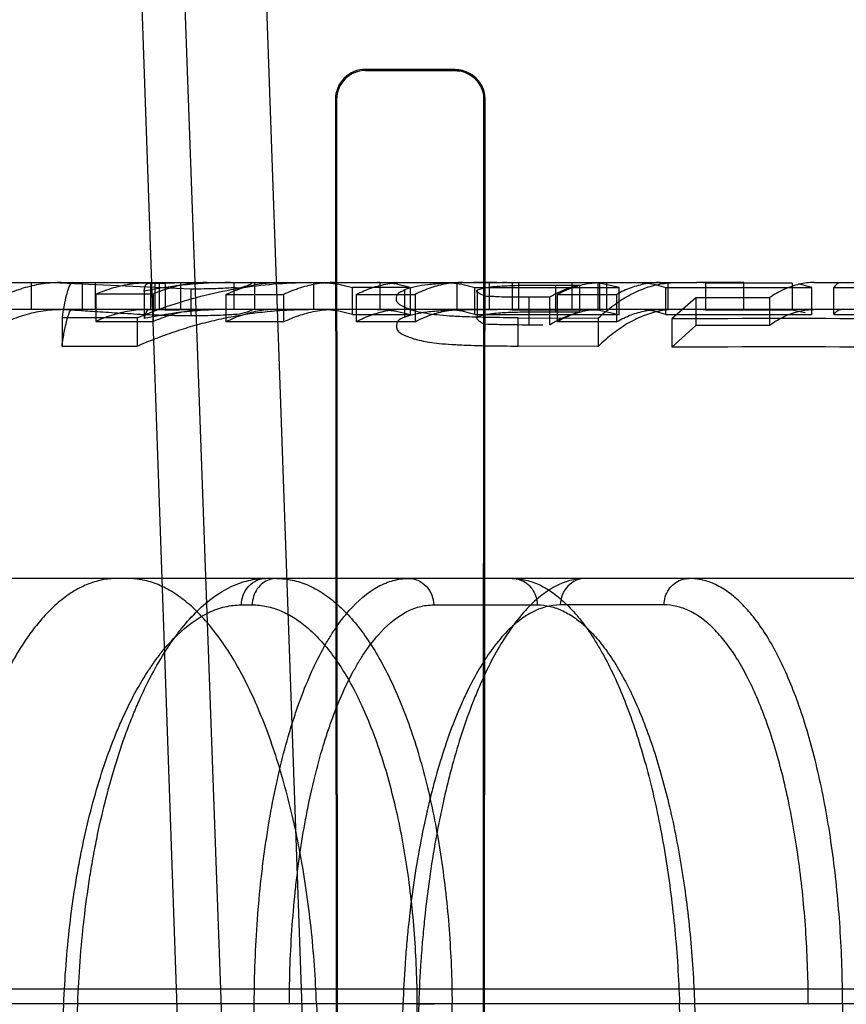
# Model space of a CAD drawing. Header units: millimetres. Extents: x 0 to 297, y 0 to 210.
# Tile 386 of 446: x 239.7646 to 239.8475, y 161.2978 to 161.3967. Entities that reach past the tile are written whole.
import ezdxf

# ---------------------------------------------------------------- set-up
doc = ezdxf.new("R2010")
doc.units = ezdxf.units.MM
doc.header["$LTSCALE"] = 16.335
doc.layers.get('0').update_dxf_attribs({"linetype": 'CONTINUOUS'})
for name, color, linetype in [('AXES_REF', 7, 'CONTINUOUS'), ('INTFCLR_1', 7, 'CONTINUOUS'), ('INTFCLR_144815', 7, 'CONTINUOUS'), ('INTFCLR_72935', 7, 'CONTINUOUS')]:
    doc.layers.add(name, color=color, linetype=linetype)

msp = doc.modelspace()

# ---------------------------------------------------------------- linework, layer by layer
at = {"color": 7, "linetype": 'Continuous'}
for radius in [8.7262453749, 8.7255, 8.6696226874]:
    msp.add_circle((241.415033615, 154.4105885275), radius, dxfattribs=at)
msp.add_arc((241.415033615, 154.4105885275), 8.64, 278.2771290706, 261.7228709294, dxfattribs=at)
at = {"layer": 'AXES_REF', "color": 9, "linetype": 'Continuous'}
msp.add_arc((241.415033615, 154.4105885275), 7.9600610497, 94.4118118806, 85.5881881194, dxfattribs=at)
at = {"layer": 'INTFCLR_1', "color": 9, "linetype": 'Continuous'}
for p, q in [((239.7992819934, 161.3915685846), (239.7992819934, 161.3916828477)), ((239.8082819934, 161.3916648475), (239.8082819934, 161.3915518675)), ((239.7962534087, 161.3886563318), (239.7963678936, 161.3886563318)), ((239.811168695, 161.3886563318), (239.8112806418, 161.3886563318))]:
    msp.add_line(p, q, dxfattribs=at)
at = {"layer": 'INTFCLR_1', "color": 6, "linetype": 'Continuous'}
for p, q in [((239.8082819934, 161.3916648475), (239.7992819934, 161.3916828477)), ((239.8082819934, 161.3915518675), (239.7992819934, 161.3915685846)), ((239.7962534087, 161.3886563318), (239.796362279, 161.2176563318)), ((239.7963678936, 161.3886563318), (239.79646938, 161.2176563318)), ((239.8110691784, 161.2176563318), (239.811168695, 161.3886563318)), ((239.8111741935, 161.2176563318), (239.8112806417, 161.3886563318))]:
    msp.add_line(p, q, dxfattribs=at)
for centre, radius, start, end in [((239.7992757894, 161.3886604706), 0.0030223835, 89.8823887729, 180.078459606), ((239.7992764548, 161.3886600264), 0.0029085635, 89.89089428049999, 180.0727806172)]:
    msp.add_arc(centre, radius, start, end, dxfattribs=at)
for points, knots in [([(239.8112806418, 161.3886563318), (239.8112813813, 161.3892094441), (239.8108727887, 161.3907628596), (239.809251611, 161.3916629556), (239.8082819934, 161.3916648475)], [0, 0, 0, 0, 0.3632370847, 1, 1, 1, 1]), ([(239.811168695, 161.3886563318), (239.8111693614, 161.3891918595), (239.8107728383, 161.3906878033), (239.809212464, 161.39155018), (239.8082819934, 161.3915518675)], [0, 0, 0, 0, 0.3652988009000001, 1, 1, 1, 1])]:
    msp.add_open_spline(points, degree=3, knots=knots, dxfattribs=at)
at = {"layer": 'INTFCLR_144815', "color": 9, "linetype": 'Continuous'}
for p, q in [((239.7814553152, 161.265956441), (239.7587819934, 161.9152143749)), ((239.7623945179, 161.915214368), (239.7878281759, 161.2130558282)), ((239.7958720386, 161.2142053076), (239.7710273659, 161.915214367)), ((239.7630147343, 161.3702885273), (239.8004447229, 161.3702885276)), ((239.7657167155, 161.3702885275), (239.7657167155, 161.3675885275)), ((239.772154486, 161.3675885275), (239.772154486, 161.3702885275)), ((239.7807092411, 161.3702885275), (239.7807092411, 161.3675885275)), ((239.7860851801, 161.3675885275), (239.7860851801, 161.3702885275)), ((239.8031243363, 161.3702885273), (239.8325218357, 161.3702885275)), ((239.8183742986, 161.3673297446), (239.8183742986, 161.3700391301)), ((239.8443204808, 161.3702885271), (239.8710034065, 161.3702885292)), ((239.8156868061, 161.3688117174), (239.8156868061, 161.3660551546)), ((240.3589822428, 161.3675885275), (239.5100728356, 161.3675885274)), ((239.8145877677, 161.3639152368), (239.8145877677, 161.3667547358)), ((240.6259355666, 161.3405885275), (239.5632996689, 161.3405885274)), ((239.7868132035, 161.337935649), (239.7878994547, 161.337935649)), ((239.8061200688, 161.337935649), (239.8165231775, 161.337935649)), ((239.8292387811, 161.337935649), (239.8188290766, 161.337935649)), ((240.7253734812, 161.2993567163), (239.4518323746, 161.2993567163)), ((239.5301046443, 161.2979436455), (240.6656396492, 161.2979436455)), ((239.7655416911, 161.2055885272), (239.7689871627, 161.2978494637)), ((239.7669330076, 161.2055885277), (239.770387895, 161.2979436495)), ((239.7687559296, 161.2978998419), (239.7703878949, 161.2979436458)), ((239.7878784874, 161.2055885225), (239.7881093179, 161.2979436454)), ((239.7916298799, 161.2978494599), (239.7881093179, 161.2979436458)), ((239.8030332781, 161.2978494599), (239.7997908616, 161.2055885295)), ((239.8046168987, 161.2979436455), (239.8013651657, 161.2055885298)), ((239.8028697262, 161.2979143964), (239.8046168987, 161.2979436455)), ((239.8044393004, 161.2978494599), (239.8049262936, 161.2055885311)), ((239.8084602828, 161.2055885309), (239.807966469, 161.2979436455)), ((239.8339529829, 161.2075519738), (239.8307964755, 161.2979436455)), ((239.8323125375, 161.2978494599), (239.8355409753, 161.205588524)), ((239.8471700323, 161.2979436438), (239.8473936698, 161.2075519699))]:
    msp.add_line(p, q, dxfattribs=at)
at = {"layer": 'INTFCLR_144815', "color": 6, "linetype": 'Continuous'}
for p, q in [((239.7678434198, 161.3702885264), (239.7817710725, 161.3696665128)), ((239.7708417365, 161.3702885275), (239.7708417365, 161.3675885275)), ((239.7735267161, 161.3702885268), (239.7791465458, 161.3702036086)), ((239.7777278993, 161.3675885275), (239.7777278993, 161.3702885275)), ((239.77811428, 161.3702885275), (239.77811428, 161.3675885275)), ((239.7785693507, 161.3702885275), (239.7785693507, 161.3675885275)), ((239.7820111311, 161.3702885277), (239.7791465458, 161.3702036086)), ((239.7791465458, 161.3702036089), (239.7791465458, 161.3675004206)), ((239.7881172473, 161.3702885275), (239.7881172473, 161.3675885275)), ((239.7940503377, 161.3702885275), (239.7940503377, 161.3675885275)), ((239.8004447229, 161.3702885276), (239.8031243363, 161.3702885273)), ((239.8007476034, 161.3675885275), (239.8007476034, 161.3702885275)), ((239.8084752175, 161.3675885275), (239.8084752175, 161.3702885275)), ((239.811677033, 161.3702885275), (239.811677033, 161.3675885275)), ((239.8225833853, 161.3702414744), (239.8139818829, 161.3702414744)), ((239.8139818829, 161.370240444), (239.8139818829, 161.3675386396)), ((239.8146221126, 161.3702885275), (239.8146221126, 161.3675885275)), ((239.8183742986, 161.3700391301), (239.8207612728, 161.3700387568)), ((239.8199713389, 161.3702885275), (239.8199713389, 161.3675885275)), ((239.8207612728, 161.3700387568), (239.8207612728, 161.3673293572)), ((239.8247471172, 161.369785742), (239.8225833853, 161.3702425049)), ((239.8225833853, 161.3702414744), (239.8225833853, 161.3675397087)), ((239.8227618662, 161.3702885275), (239.8227618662, 161.3675885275)), ((239.8234659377, 161.3702885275), (239.8234659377, 161.3675885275)), ((239.8296480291, 161.3675885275), (239.8296480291, 161.3702885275)), ((239.8372382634, 161.3702885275), (239.8325218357, 161.3702885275)), ((239.8420951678, 161.3702411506), (239.833406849, 161.3702411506)), ((239.833406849, 161.3702400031), (239.833406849, 161.3675381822)), ((239.8372382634, 161.3675885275), (239.8372382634, 161.3702885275)), ((239.8420951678, 161.3702411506), (239.8420951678, 161.3675393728)), ((239.8440719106, 161.3697866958), (239.8427554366, 161.3701444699)), ((239.7722079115, 161.36913509), (239.7722079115, 161.3663911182)), ((239.7779511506, 161.3691283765), (239.7722079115, 161.3691283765)), ((239.7770495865, 161.3694088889), (239.7770495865, 161.3666754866)), ((239.7779511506, 161.3691283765), (239.7779511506, 161.3663841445)), ((239.7817710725, 161.3669429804), (239.7817710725, 161.3696665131)), ((239.7852367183, 161.3690773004), (239.7852367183, 161.3663310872)), ((239.7852367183, 161.3690770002), (239.791033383, 161.3690770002)), ((239.791033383, 161.3690770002), (239.791033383, 161.3663307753)), ((239.8037553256, 161.3697861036), (239.7979586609, 161.3697861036)), ((239.7979586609, 161.3670669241), (239.7979586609, 161.3697859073)), ((239.7983415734, 161.3690890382), (239.804245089, 161.3690890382)), ((239.7983415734, 161.3690864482), (239.7983415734, 161.36634059)), ((239.8031938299, 161.369548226), (239.8031938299, 161.3668201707)), ((239.8037553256, 161.3697862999), (239.8037553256, 161.3670673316)), ((239.804245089, 161.3690890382), (239.804245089, 161.3663432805)), ((239.8102420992, 161.367063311), (239.8102420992, 161.3697824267)), ((239.8102420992, 161.3697792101), (239.8247471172, 161.3697792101)), ((239.8105093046, 161.3668226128), (239.8105093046, 161.369550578)), ((239.8185278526, 161.3690983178), (239.8244847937, 161.3690983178)), ((239.8185278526, 161.3690952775), (239.8185278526, 161.3663497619)), ((239.8244847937, 161.3690983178), (239.8244847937, 161.3663529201)), ((239.8247471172, 161.3670599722), (239.8247471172, 161.3697792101)), ((239.8294266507, 161.3670641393), (239.8294266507, 161.3697832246)), ((239.8294266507, 161.3697801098), (239.8440719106, 161.3697801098)), ((239.8440719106, 161.3670609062), (239.8440719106, 161.3697801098)), ((239.8462911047, 161.367065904), (239.8462911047, 161.3697849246)), ((239.8462911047, 161.3697770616), (239.852541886, 161.3697770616)), ((239.8177732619, 161.3688096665), (239.8156868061, 161.3688117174)), ((239.8177732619, 161.3660530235), (239.8177732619, 161.3688096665)), ((239.8324297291, 161.3687491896), (239.8300341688, 161.3666317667)), ((239.8398396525, 161.3687615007), (239.8324297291, 161.3687615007)), ((239.8324297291, 161.3687491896), (239.8324297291, 161.3659901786)), ((239.8398396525, 161.3687615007), (239.8398396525, 161.3660029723)), ((239.7791465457, 161.3675004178), (239.7735267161, 161.3675885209)), ((239.7791465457, 161.3675004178), (239.7820111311, 161.3675885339)), ((239.7979586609, 161.3670671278), (239.8037553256, 161.3670671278)), ((239.8247471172, 161.3670599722), (239.8102420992, 161.3670599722)), ((239.8139818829, 161.3675397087), (239.8225833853, 161.3675397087)), ((239.8207612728, 161.3673293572), (239.8183742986, 161.3673297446)), ((239.8225833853, 161.3675407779), (239.8247471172, 161.3670667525)), ((239.8440719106, 161.3670609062), (239.8294266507, 161.3670609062)), ((239.833406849, 161.3675393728), (239.8420951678, 161.3675393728)), ((239.8420951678, 161.3675405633), (239.8434144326, 161.3672814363)), ((239.852541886, 161.3670577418), (239.8462911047, 161.3670577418)), ((239.7688067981, 161.3667435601), (239.7688067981, 161.3639035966)), ((239.776345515, 161.3667435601), (239.7688067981, 161.3667435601)), ((239.7722079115, 161.3663841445), (239.7779511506, 161.3663841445)), ((239.776345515, 161.3667404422), (239.776345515, 161.363900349)), ((239.791033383, 161.3663307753), (239.7852367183, 161.3663307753)), ((239.804245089, 161.3663432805), (239.7983415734, 161.3663432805)), ((239.8145877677, 161.3667547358), (239.8226416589, 161.3667241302)), ((239.8156868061, 161.3660551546), (239.8170777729, 161.3660540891)), ((239.8244847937, 161.3663529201), (239.8185278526, 161.3663529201)), ((239.8226416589, 161.3667241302), (239.8226416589, 161.3638833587)), ((239.8300341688, 161.3666317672), (239.8300341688, 161.363787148)), ((239.8300341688, 161.363787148), (239.8324297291, 161.3659901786)), ((239.8324297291, 161.3660029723), (239.8398396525, 161.3660029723)), ((239.7688067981, 161.3639035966), (239.776345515, 161.3639035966)), ((239.8226416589, 161.3638833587), (239.8145877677, 161.3639152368)), ((239.7943568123, 161.2979436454), (239.7977924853, 161.2055885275)), ((239.8044393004, 161.2978494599), (239.807966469, 161.2979436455)), ((239.8324794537, 161.2979112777), (239.8307964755, 161.2979436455)), ((239.8471700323, 161.2979436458), (239.8437216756, 161.2978494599))]:
    msp.add_line(p, q, dxfattribs=at)
for centre, radius, start, end in [((239.7857197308, 161.3271264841), 0.0431622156, 90.01974746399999, 101.5880537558), ((239.8130205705, 161.3606549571), 0.0096335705, 84.2730515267, 89.99198590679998), ((239.832520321, 161.3621659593), 0.008122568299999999, 83.734038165, 89.98931582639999), ((239.7857110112, 161.326055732), 0.0415327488, 90.00849316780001, 102.0370124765), ((239.8130204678, 161.3582996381), 0.0092888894, 84.0591548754, 89.9910549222), ((239.8325202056, 161.3597559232), 0.0078326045, 83.5002398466, 89.9880758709), ((239.8417950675, 159.4400489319), 1.9266187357, 89.68151454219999, 90.3497599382), ((239.8417948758, 159.5151493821), 1.8486751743, 89.668080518, 90.36450071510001)]:
    msp.add_arc(centre, radius, start, end, dxfattribs=at)
for points, knots in [([(239.768725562, 161.3702885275), (239.7681214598, 161.3702885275), (239.7669014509, 161.3702011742), (239.7650857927, 161.3698101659), (239.7639079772, 161.3693856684), (239.7633259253, 161.3691350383)], [0, 0, 0, 0, 0.3261958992, 0.6578118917, 1, 1, 1, 1]), ([(239.7698978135, 161.3702885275), (239.7696552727, 161.3702885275), (239.7694263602, 161.3696521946), (239.7692035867, 161.3689361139), (239.7689926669, 161.3679092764), (239.7688700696, 161.3671624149), (239.7688067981, 161.366739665)], [0, 0, 0, 0, 0.1927930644, 0.3910071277, 0.6602178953, 1, 1, 1, 1]), ([(239.7722079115, 161.36913509), (239.7727896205, 161.369385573), (239.7739670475, 161.369809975), (239.7757825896, 161.3702011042), (239.7770028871, 161.3702885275), (239.7776072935, 161.3702885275)], [0, 0, 0, 0, 0.3420027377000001, 0.6736244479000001, 1, 1, 1, 1]), ([(239.776345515, 161.3667404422), (239.7774578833, 161.3672110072), (239.7797104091, 161.3680636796), (239.783153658, 161.369062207), (239.7866051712, 161.3697683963), (239.7900791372, 161.3701934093), (239.7924008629, 161.3702885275), (239.7935759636, 161.3702885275)], [0, 0, 0, 0, 0.2046429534, 0.4075900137, 0.6068156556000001, 0.8008983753, 1, 1, 1, 1]), ([(239.7833833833, 161.3702885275), (239.7827811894, 161.3702885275), (239.7815569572, 161.3702012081), (239.7797297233, 161.369807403), (239.7785395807, 161.3693764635), (239.7779511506, 161.369121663)], [0, 0, 0, 0, 0.3231157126, 0.6559400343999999, 1, 1, 1, 1]), ([(239.7817710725, 161.3696665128), (239.7822122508, 161.369667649), (239.7830384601, 161.3696683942), (239.7841901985, 161.3697012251), (239.7851255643, 161.3697217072), (239.7861862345, 161.3698421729), (239.7867207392, 161.3696295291), (239.788083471, 161.3702885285), (239.7878383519, 161.3702885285)], [0, 0, 0, 0, 0.2141636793, 0.4020684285, 0.5553546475, 0.6791784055, 0.8810108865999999, 1, 1, 1, 1]), ([(239.7852367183, 161.3690773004), (239.7857865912, 161.3693390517), (239.7869008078, 161.369784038), (239.7886282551, 161.3701962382), (239.7897911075, 161.3702885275), (239.790365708, 161.3702885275)], [0, 0, 0, 0, 0.3441007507, 0.6753328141, 1, 1, 1, 1]), ([(239.7961636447, 161.3702885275), (239.795589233, 161.3702885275), (239.7944264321, 161.3701962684), (239.7926984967, 161.3697840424), (239.7915837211, 161.3693386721), (239.791033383, 161.3690766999)], [0, 0, 0, 0, 0.3244747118, 0.6556993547, 1, 1, 1, 1]), ([(239.7946467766, 161.3702885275), (239.795015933, 161.3702885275), (239.7957580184, 161.370250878), (239.796867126, 161.3700818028), (239.7975963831, 161.3698963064), (239.7979586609, 161.3697859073)], [0, 0, 0, 0, 0.329529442, 0.6619284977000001, 1, 1, 1, 1]), ([(239.7983415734, 161.3690864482), (239.7988528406, 161.3693451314), (239.7998889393, 161.3697865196), (239.8015016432, 161.3701965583), (239.8025883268, 161.3702885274), (239.8031243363, 161.3702885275)], [0, 0, 0, 0, 0.3456816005, 0.6766253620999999, 1, 1, 1, 1]), ([(239.8037553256, 161.3697862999), (239.8033932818, 161.3698966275), (239.8026643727, 161.3700819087), (239.8015557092, 161.3702509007), (239.8008138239, 161.3702885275), (239.8004447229, 161.3702885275)], [0, 0, 0, 0, 0.3379876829, 0.6703887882, 1, 1, 1, 1]), ([(239.8124677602, 161.3702885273), (239.8120642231, 161.3702885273), (239.8112900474, 161.3702871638), (239.8101674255, 161.37027887), (239.809093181, 161.3702626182), (239.8080801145, 161.37023494), (239.8071398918, 161.3701945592), (239.8063047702, 161.3701403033), (239.8053579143, 161.3700506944), (239.8043170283, 161.36990322), (239.8035423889, 161.3696876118), (239.8031938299, 161.3695482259)], [0, 0, 0, 0, 0.1295888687, 0.2486122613, 0.3605177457, 0.4745980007, 0.5740506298, 0.6627179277, 0.7433120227, 0.8794483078, 1, 1, 1, 1]), ([(239.809016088, 161.3702885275), (239.8084817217, 161.3702885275), (239.8073980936, 161.3701970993), (239.8057895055, 161.3697887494), (239.8047552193, 161.3693498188), (239.804245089, 161.3690916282)], [0, 0, 0, 0, 0.3232225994, 0.6541665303, 1, 1, 1, 1]), ([(239.8071314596, 161.3702885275), (239.807478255, 161.3702885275), (239.808175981, 161.3702505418), (239.8092183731, 161.3700800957), (239.8099024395, 161.3698933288), (239.8102420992, 161.3697824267)], [0, 0, 0, 0, 0.3288923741, 0.6611391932, 1, 1, 1, 1]), ([(239.8105093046, 161.3695505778), (239.8108193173, 161.3696631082), (239.8114069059, 161.3698061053), (239.8123157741, 161.3699028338), (239.8132726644, 161.3699679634), (239.8144156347, 161.3700048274), (239.815512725, 161.3700235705), (239.8165341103, 161.3700338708), (239.8174252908, 161.3700390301), (239.8180493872, 161.3700391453), (239.8183742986, 161.3700391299)], [0, 0, 0, 0, 0.1251609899, 0.2278631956, 0.3467493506, 0.4890616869, 0.6617920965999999, 0.7631557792, 0.8766958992, 1, 1, 1, 1]), ([(239.8207612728, 161.3700387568), (239.820422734, 161.3699580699), (239.8197433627, 161.3697560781), (239.818743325, 161.3693426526), (239.8180951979, 161.3689987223), (239.8177732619, 161.3688096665)], [0, 0, 0, 0, 0.3220879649, 0.6544774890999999, 1, 1, 1, 1]), ([(239.8185278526, 161.3690952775), (239.8189928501, 161.3693511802), (239.8199363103, 161.3697879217), (239.8214126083, 161.3701967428), (239.8224091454, 161.3702885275), (239.8228993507, 161.3702885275)], [0, 0, 0, 0, 0.348037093, 0.6785574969, 1, 1, 1, 1]), ([(239.8226416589, 161.3667241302), (239.8231366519, 161.3671854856), (239.8241221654, 161.3680130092), (239.8256858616, 161.3690231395), (239.8272607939, 161.3697474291), (239.828863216, 161.3701890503), (239.829947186, 161.3702885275), (239.8304818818, 161.3702885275)], [0, 0, 0, 0, 0.2303132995, 0.4368336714, 0.6318746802, 0.8180063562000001, 1, 1, 1, 1]), ([(239.8288455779, 161.3702885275), (239.8283558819, 161.3702885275), (239.8273623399, 161.370197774), (239.8258896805, 161.3697909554), (239.8249491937, 161.3693562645), (239.8244847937, 161.369101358)], [0, 0, 0, 0, 0.3219598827, 0.6516998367, 1, 1, 1, 1]), ([(239.8265753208, 161.3702885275), (239.8268932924, 161.3702885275), (239.8275338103, 161.3702505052), (239.8284901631, 161.3700799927), (239.829116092, 161.3698936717), (239.8294266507, 161.3697832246)], [0, 0, 0, 0, 0.3279802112, 0.6600110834, 1, 1, 1, 1]), ([(239.8443204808, 161.3702885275), (239.8438164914, 161.3702885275), (239.8427826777, 161.3701694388), (239.841262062, 161.3696427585), (239.8403087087, 161.3690910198), (239.8398396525, 161.3687697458)], [0, 0, 0, 0, 0.3152153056, 0.6444160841, 1, 1, 1, 1]), ([(239.8145877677, 161.3667547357), (239.8140853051, 161.3667566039), (239.8131302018, 161.3667597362), (239.8117722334, 161.3667756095), (239.8105619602, 161.3668026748), (239.8094949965, 161.3668362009), (239.8085630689, 161.3668756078), (239.8075546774, 161.3669339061), (239.8065263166, 161.3670130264), (239.8054866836, 161.3671458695), (239.8046407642, 161.3673137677), (239.803846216, 161.3675200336), (239.8031325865, 161.3678324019), (239.8022996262, 161.3682172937), (239.8023770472, 161.3692740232), (239.8029537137, 161.3694442), (239.8031938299, 161.3695482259)], [0, 0, 0, 0, 0.1074694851, 0.2042817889, 0.2904624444, 0.3663881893, 0.432597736, 0.4899597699, 0.5824149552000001, 0.6532033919, 0.7138151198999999, 0.7672316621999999, 0.8270613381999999, 0.8852375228, 0.944030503, 1, 1, 1, 1]), ([(239.8156868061, 161.3688117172), (239.8154445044, 161.3688124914), (239.8147821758, 161.3688136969), (239.8137824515, 161.3688257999), (239.8128020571, 161.3688279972), (239.8119304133, 161.3689063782), (239.8112998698, 161.36880327), (239.8102262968, 161.3694221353), (239.8105093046, 161.3695505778)], [0, 0, 0, 0, 0.1345538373, 0.3682765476, 0.5519803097, 0.6885518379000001, 0.8274139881, 1, 1, 1, 1]), ([(239.7633259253, 161.3663910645), (239.7639076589, 161.3666512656), (239.7650831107, 161.3670919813), (239.7668999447, 161.3674983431), (239.7681205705, 161.3675885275), (239.768725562, 161.3675885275)], [0, 0, 0, 0, 0.3433660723, 0.6740281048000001, 1, 1, 1, 1]), ([(239.781771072, 161.3669429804), (239.781326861, 161.3669442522), (239.780412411, 161.3669478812), (239.7792592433, 161.3669749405), (239.7781188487, 161.3670113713), (239.7770112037, 161.367058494), (239.7756999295, 161.367129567), (239.7744314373, 161.3672075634), (239.7732353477, 161.3672858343), (239.7721568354, 161.3673598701), (239.7711867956, 161.3674267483), (239.7703225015, 161.3674843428), (239.7695206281, 161.3675344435), (239.7687015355, 161.3675760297), (239.7681408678, 161.3675885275), (239.76784342, 161.3675885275)], [0, 0, 0, 0, 0.095559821, 0.1967124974, 0.2481262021, 0.3410084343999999, 0.435198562, 0.5306199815, 0.6144027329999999, 0.6930532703, 0.7631772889, 0.8235746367, 0.8793940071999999, 0.9360125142, 1, 1, 1, 1]), ([(239.7688067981, 161.3638995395), (239.7688434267, 161.3641544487), (239.7689469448, 161.3648281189), (239.7691234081, 161.365858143), (239.7693798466, 161.3667476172), (239.7696012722, 161.3675885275), (239.7698978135, 161.3675885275)], [0, 0, 0, 0, 0.1980255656, 0.5290512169, 0.7719747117, 1, 1, 1, 1]), ([(239.7776072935, 161.3675885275), (239.7770016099, 161.3675885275), (239.7757802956, 161.3674981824), (239.7739636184, 161.3670915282), (239.7727889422, 161.3666510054), (239.7722079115, 161.3663911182)], [0, 0, 0, 0, 0.3263602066, 0.6570324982, 1, 1, 1, 1]), ([(239.776345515, 161.363900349), (239.7769534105, 161.3641681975), (239.7781783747, 161.3646767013), (239.7800444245, 161.3653552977), (239.7819324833, 161.365946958), (239.7838400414, 161.3664502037), (239.785764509, 161.3668638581), (239.7877032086, 161.3671868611), (239.7896534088, 161.3674183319), (239.7916122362, 161.3675575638), (239.7929213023, 161.3675885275), (239.7935759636, 161.3675885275)], [0, 0, 0, 0, 0.1122914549, 0.2241151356, 0.335539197, 0.4466367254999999, 0.5574842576, 0.6681617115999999, 0.7787511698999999, 0.8893359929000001, 1, 1, 1, 1]), ([(239.7779511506, 161.3663771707), (239.778536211, 161.3666403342), (239.7797184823, 161.367086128), (239.7815464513, 161.3674972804), (239.7827746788, 161.3675885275), (239.7833833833, 161.3675885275)], [0, 0, 0, 0, 0.3434680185, 0.674102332, 1, 1, 1, 1]), ([(239.7878383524, 161.3675885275), (239.7882693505, 161.3675885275), (239.7865986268, 161.3670448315), (239.7858827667, 161.3670785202), (239.7849250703, 161.3669954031), (239.783958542, 161.3669697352), (239.7828773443, 161.3669450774), (239.7821491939, 161.3669439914), (239.781771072, 161.3669429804)], [0, 0, 0, 0, 0.2099971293, 0.3337627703, 0.4763285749, 0.6444677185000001, 0.8157653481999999, 1, 1, 1, 1]), ([(239.790365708, 161.3675885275), (239.7897898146, 161.3675885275), (239.7886257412, 161.3674931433), (239.7868970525, 161.3670644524), (239.785785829, 161.3666026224), (239.7852367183, 161.3663310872)], [0, 0, 0, 0, 0.3245536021, 0.6547712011, 1, 1, 1, 1]), ([(239.791033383, 161.3663304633), (239.7915833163, 161.3666024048), (239.7926954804, 161.3670647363), (239.7944247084, 161.3674932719), (239.7955883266, 161.3675885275), (239.7961636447, 161.3675885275)], [0, 0, 0, 0, 0.345653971, 0.6758567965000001, 1, 1, 1, 1]), ([(239.7979586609, 161.3670669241), (239.7975973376, 161.3671812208), (239.7968688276, 161.3673736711), (239.7957593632, 161.3675493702), (239.7950162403, 161.3675885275), (239.7946467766, 161.3675885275)], [0, 0, 0, 0, 0.3379158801, 0.6705605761, 1, 1, 1, 1]), ([(239.8031243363, 161.3675885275), (239.8025871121, 161.3675885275), (239.8014991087, 161.3674934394), (239.799885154, 161.3670669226), (239.7988520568, 161.3666088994), (239.7983415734, 161.36634059)], [0, 0, 0, 0, 0.3231668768, 0.6530862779, 1, 1, 1, 1]), ([(239.8004447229, 161.3675885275), (239.8008142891, 161.3675885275), (239.801556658, 161.3675494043), (239.8026656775, 161.3673738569), (239.8033937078, 161.3671817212), (239.8037553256, 161.3670673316)], [0, 0, 0, 0, 0.3296623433, 0.6616737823, 1, 1, 1, 1]), ([(239.80319383, 161.3668201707), (239.803556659, 161.3669708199), (239.8043678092, 161.3672009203), (239.8054538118, 161.3673536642), (239.8064308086, 161.3674448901), (239.8072879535, 161.3674988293), (239.8082339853, 161.3675382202), (239.8092382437, 161.3675644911), (239.8102752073, 161.3675795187), (239.8113483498, 161.3675872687), (239.8120854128, 161.3675885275), (239.8124677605, 161.3675885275)], [0, 0, 0, 0, 0.1260932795, 0.2688069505, 0.3516670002, 0.4410043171, 0.5444253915, 0.6555559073, 0.7634319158, 0.8772811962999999, 1, 1, 1, 1]), ([(239.804245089, 161.366345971), (239.8047547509, 161.3666139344), (239.8057864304, 161.3670695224), (239.8073963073, 161.3674940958), (239.8084808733, 161.3675885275), (239.809016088, 161.3675885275)], [0, 0, 0, 0, 0.3472846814, 0.6772005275, 1, 1, 1, 1]), ([(239.8102420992, 161.367063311), (239.8099033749, 161.3671781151), (239.8092200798, 161.3673718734), (239.8081773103, 161.3675490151), (239.8074785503, 161.3675885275), (239.8071314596, 161.3675885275)], [0, 0, 0, 0, 0.3387592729, 0.6712430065, 1, 1, 1, 1]), ([(239.8183742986, 161.367329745), (239.8181175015, 161.3673297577), (239.817413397, 161.3673297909), (239.8163506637, 161.3673233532), (239.8152577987, 161.3673097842), (239.8142925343, 161.3672894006), (239.8134382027, 161.3672614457), (239.8125776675, 161.3672091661), (239.8116163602, 161.3671215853), (239.8109061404, 161.3669721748), (239.8105093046, 161.3668226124)], [0, 0, 0, 0, 0.0974325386, 0.2671470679, 0.4032198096, 0.5121101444, 0.6334575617, 0.7275335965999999, 0.8390962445, 1, 1, 1, 1]), ([(239.8177732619, 161.3660530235), (239.818094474, 161.3662490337), (239.8187414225, 161.3666057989), (239.8197416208, 161.3670353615), (239.8204221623, 161.3672454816), (239.8207612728, 161.3673293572)], [0, 0, 0, 0, 0.3462308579, 0.6785794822, 1, 1, 1, 1]), ([(239.8228993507, 161.3675885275), (239.8224080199, 161.3675885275), (239.8214100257, 161.367493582), (239.8199324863, 161.3670682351), (239.8189920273, 161.3666151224), (239.8185278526, 161.3663497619)], [0, 0, 0, 0, 0.3210980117, 0.6505772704, 1, 1, 1, 1]), ([(239.8304818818, 161.3675885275), (239.8299442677, 161.3675885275), (239.8288559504, 161.3674842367), (239.8272478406, 161.3670223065), (239.8256633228, 161.3662628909), (239.8241036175, 161.3652100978), (239.8231256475, 161.3643532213), (239.8226416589, 161.3638833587)], [0, 0, 0, 0, 0.1815097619, 0.3665498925, 0.5621461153, 0.7722582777, 1, 1, 1, 1]), ([(239.8244847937, 161.3663560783), (239.8249484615, 161.3666204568), (239.8258873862, 161.3670714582), (239.8273613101, 161.3674942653), (239.8283560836, 161.3675885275), (239.8288455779, 161.3675885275)], [0, 0, 0, 0, 0.3497590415, 0.6792381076, 1, 1, 1, 1]), ([(239.8294266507, 161.3670641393), (239.8291169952, 161.3671784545), (239.8284918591, 161.3673717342), (239.8275351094, 161.3675489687), (239.8268935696, 161.3675885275), (239.8265753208, 161.3675885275)], [0, 0, 0, 0, 0.339967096, 0.6722211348, 1, 1, 1, 1]), ([(239.8398396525, 161.3660115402), (239.8403057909, 161.3663433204), (239.8412553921, 161.3669151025), (239.8427771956, 161.3674640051), (239.8438154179, 161.3675885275), (239.8443204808, 161.3675885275)], [0, 0, 0, 0, 0.3561166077, 0.6856431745, 1, 1, 1, 1]), ([(239.80319383, 161.3668201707), (239.8029521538, 161.3667114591), (239.802369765, 161.3665217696), (239.8022967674, 161.3654241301), (239.8032247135, 161.3649877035), (239.8040214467, 161.3646547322), (239.804880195, 161.3644420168), (239.8057315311, 161.3642846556), (239.8067627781, 161.3641628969), (239.8077749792, 161.3640866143), (239.8087604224, 161.3640315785), (239.8096683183, 161.3639938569), (239.8107019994, 161.3639614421), (239.8118709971, 161.3639354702), (239.8131814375, 161.3639202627), (239.814102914, 161.3639171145), (239.8145877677, 161.3639152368)], [0, 0, 0, 0, 0.0564318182, 0.1169049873, 0.1806843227, 0.2529104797, 0.3065673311, 0.3673721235, 0.4375923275, 0.5274296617, 0.5835451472, 0.6477553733, 0.7209287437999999, 0.8037717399, 0.8967499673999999, 1, 1, 1, 1]), ([(239.8105093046, 161.3668226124), (239.8102698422, 161.3667097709), (239.8112203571, 161.3659839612), (239.8118789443, 161.3661677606), (239.8128105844, 161.3660690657), (239.8137919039, 161.3660707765), (239.8147864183, 161.3660570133), (239.8154457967, 161.3660559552), (239.8156868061, 161.3660551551)], [0, 0, 0, 0, 0.1456164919, 0.3200578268, 0.4554318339, 0.6369126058, 0.8674242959, 1, 1, 1, 1]), ([(239.774314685, 161.3405885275), (239.7738104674, 161.3405885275), (239.7727867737, 161.3404831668), (239.7712789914, 161.3400137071), (239.7698015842, 161.3392390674), (239.7683839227, 161.3381806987), (239.7670912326, 161.3369194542), (239.7659648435, 161.3355684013), (239.7650095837, 161.334220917), (239.7641960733, 161.3329104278), (239.7634979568, 161.3316518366), (239.7628962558, 161.3304558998), (239.7623758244, 161.3293289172), (239.76191813, 161.3282593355), (239.7614814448, 161.327165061), (239.7610304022, 161.325949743), (239.7605448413, 161.32452813), (239.7600273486, 161.3228621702), (239.7594844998, 161.3209120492), (239.7589228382, 161.3186156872), (239.7583572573, 161.3159115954), (239.7578178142, 161.3127731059), (239.7573535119, 161.3092897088), (239.7570002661, 161.3055800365), (239.7567782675, 161.3017825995), (239.7567198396, 161.2992228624), (239.7567128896, 161.2979436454)], [0, 0, 0, 0, 0.0306294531, 0.0620101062, 0.09538140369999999, 0.1314721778, 0.169100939, 0.2048351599, 0.2381866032, 0.2693600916, 0.2984882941, 0.325587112, 0.3506676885, 0.3738839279, 0.3962513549, 0.4222322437, 0.4526222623, 0.4874964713, 0.5281890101, 0.5755701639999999, 0.6310790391, 0.6959738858, 0.7689735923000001, 0.844502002, 0.9222908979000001, 1, 1, 1, 1]), ([(239.7943568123, 161.2979436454), (239.7943094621, 161.2992167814), (239.7941707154, 161.3017620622), (239.7938294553, 161.3055572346), (239.7933564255, 161.3092900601), (239.7927589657, 161.3129048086), (239.7920465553, 161.3163638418), (239.791225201, 161.3196551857), (239.7902973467, 161.3227740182), (239.7892676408, 161.3257032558), (239.7881470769, 161.328412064), (239.7869456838, 161.3308805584), (239.7856719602, 161.3330958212), (239.7843301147, 161.3350510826), (239.7829301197, 161.3367304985), (239.7814839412, 161.3381199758), (239.7800037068, 161.3392101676), (239.7784938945, 161.3399982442), (239.776957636, 161.3404792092), (239.7759139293, 161.3405885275), (239.7754008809, 161.3405885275)], [0, 0, 0, 0, 0.0767548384, 0.1535349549, 0.2295210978, 0.3033898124, 0.3742104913, 0.4422318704, 0.5077000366, 0.5701767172, 0.6292117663, 0.6842115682, 0.7354587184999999, 0.7830224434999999, 0.8269051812, 0.8669571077, 0.9035587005, 0.9372944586, 0.9690907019, 1, 1, 1, 1]), ([(239.7903656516, 161.3405885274), (239.79088506, 161.3405885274), (239.7919471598, 161.3404753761), (239.7935109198, 161.3399691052), (239.7950405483, 161.3391329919), (239.7965178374, 161.3379830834), (239.7979333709, 161.3365358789), (239.7992824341, 161.334803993), (239.8005617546, 161.33279526), (239.8017636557, 161.3305220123), (239.8028772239, 161.3280057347), (239.8038949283, 161.3252665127), (239.8048114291, 161.3223225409), (239.8056223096, 161.3191883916), (239.8063203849, 161.3158913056), (239.8068990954, 161.3124657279), (239.8073558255, 161.3089394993), (239.8076896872, 161.3053380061), (239.8079012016, 161.3016632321), (239.8079586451, 161.2991921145), (239.8079664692, 161.2979436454)], [0, 0, 0, 0, 0.0315611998, 0.0643441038, 0.0992563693, 0.1369443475, 0.1776898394, 0.221957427, 0.2701061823, 0.3222178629, 0.3780613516, 0.4371902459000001, 0.4996835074, 0.5653349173, 0.6338330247, 0.704405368, 0.7763792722, 0.8498398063, 0.9241368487, 1, 1, 1, 1]), ([(239.8140028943, 161.3405885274), (239.8144647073, 161.3405885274), (239.8154188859, 161.3404726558), (239.8168235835, 161.3399603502), (239.8182080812, 161.3391147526), (239.8195528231, 161.3379530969), (239.8208486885, 161.3364951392), (239.8220920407, 161.3347547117), (239.8232807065, 161.332738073), (239.8244083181, 161.3304560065), (239.8254632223, 161.3279338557), (239.8264388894, 161.3251926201), (239.8273302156, 161.3222499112), (239.8281336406, 161.3191175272), (239.8288413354, 161.3158254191), (239.8294475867, 161.312407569), (239.8299483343, 161.3089006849), (239.8303434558, 161.3053176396), (239.830633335, 161.3016590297), (239.8307540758, 161.2991916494), (239.8307964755, 161.2979436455)], [0, 0, 0, 0, 0.0285285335, 0.0587379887, 0.09169627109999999, 0.128193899, 0.168121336, 0.2119204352, 0.2601251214, 0.3125755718, 0.3690460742, 0.4289151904, 0.4922453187, 0.5589234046, 0.6286260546, 0.7002119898, 0.7733138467, 0.8474223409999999, 0.9228599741, 1, 1, 1, 1]), ([(239.8471700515, 161.2979436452), (239.8471657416, 161.2992147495), (239.8471184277, 161.3017508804), (239.8469308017, 161.3055285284), (239.8466274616, 161.309240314), (239.8462122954, 161.3128415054), (239.845690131, 161.3162996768), (239.845066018, 161.3195962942), (239.8443432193, 161.3227201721), (239.843525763, 161.3256532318), (239.8426218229, 161.3283664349), (239.841639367, 161.3308395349), (239.840585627, 161.3330599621), (239.839464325, 161.3350205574), (239.8382825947, 161.3367068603), (239.8370510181, 161.3381028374), (239.8357782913, 161.3392001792), (239.8344705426, 161.3399936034), (239.8331275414, 161.3404787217), (239.8322094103, 161.3405885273), (239.8317590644, 161.3405885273)], [0, 0, 0, 0, 0.0791848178, 0.1579882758, 0.235584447, 0.3111426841, 0.3837692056, 0.4534084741, 0.5201040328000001, 0.5834554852, 0.6430198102, 0.6981752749, 0.7491303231, 0.7960039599, 0.838713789, 0.8771903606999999, 0.9116808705, 0.9430134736, 0.9719453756, 1, 1, 1, 1])]:
    msp.add_open_spline(points, degree=3, knots=knots, dxfattribs=at)
for points in [[(239.7770495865, 161.3694088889), (239.7771310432, 161.3696810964), (239.7771145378, 161.3701865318), (239.7773986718, 161.3701865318)], [(239.8470052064, 161.3702885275), (239.8467139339, 161.3702885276), (239.8464593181, 161.3700227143), (239.8462911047, 161.3697849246)], [(239.7775798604, 161.3675885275), (239.777227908, 161.3675885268), (239.7771470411, 161.3670136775), (239.7770495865, 161.3666754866)], [(239.8462911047, 161.367065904), (239.846457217, 161.3673096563), (239.8467102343, 161.3675885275), (239.8470052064, 161.3675885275)]]:
    msp.add_open_spline(points, degree=3, dxfattribs=at)
at = {"layer": 'INTFCLR_144815', "color": 9, "linetype": 'Continuous'}
for points, knots in [([(239.7703879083, 161.2979436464), (239.7704904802, 161.3007581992), (239.7708017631, 161.3049412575), (239.7714553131, 161.3097653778), (239.7719058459, 161.3124477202), (239.7726306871, 161.3162514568), (239.7736807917, 161.3205053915), (239.7750343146, 161.324558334), (239.7758580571, 161.3266970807), (239.7770611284, 161.3295448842), (239.7784351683, 161.3322018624), (239.7800441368, 161.3345666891), (239.7810573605, 161.3359026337), (239.7827902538, 161.3378398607), (239.7848102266, 161.3393761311), (239.7866493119, 161.3401395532), (239.7878017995, 161.3404808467), (239.7886936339, 161.3405885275), (239.7892794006, 161.3405885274)], [0, 0, 0, 0, 0.1698573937, 0.2526339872, 0.2935371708, 0.3338773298, 0.4861685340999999, 0.557271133, 0.5914614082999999, 0.6243572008, 0.7437546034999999, 0.7708430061, 0.7968170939, 0.8447981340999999, 0.9276006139, 0.9464481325, 0.9646726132, 1, 1, 1, 1]), ([(239.7868132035, 161.337935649), (239.7868185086, 161.3382683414), (239.7869463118, 161.3389560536), (239.7874898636, 161.3398525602), (239.7883212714, 161.3404526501), (239.7889733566, 161.3405885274), (239.7892794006, 161.3405885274)], [0, 0, 0, 0, 0.2503369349, 0.5146460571, 0.7697441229, 1, 1, 1, 1]), ([(239.7903656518, 161.3405885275), (239.7901113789, 161.3405885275), (239.7896025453, 161.3405009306), (239.7889185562, 161.3401264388), (239.7883662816, 161.3395432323), (239.7879963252, 161.3387899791), (239.787904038, 161.3382230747), (239.7878994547, 161.337935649)], [0, 0, 0, 0, 0.1908647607, 0.3789168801, 0.5761492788, 0.7842222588, 1, 1, 1, 1]), ([(239.7881093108, 161.2979436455), (239.788119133, 161.3007541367), (239.7882736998, 161.3049319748), (239.7887137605, 161.3097626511), (239.7890355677, 161.3124464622), (239.7895663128, 161.3162409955), (239.7903693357, 161.3204878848), (239.7914536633, 161.3245532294), (239.7921219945, 161.3266947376), (239.793099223, 161.3295267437), (239.7942331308, 161.3321797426), (239.7955988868, 161.33456332), (239.7964537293, 161.3358947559), (239.7979100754, 161.3378076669), (239.7996540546, 161.3393628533), (239.8012829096, 161.340138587), (239.8022926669, 161.3404802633), (239.8030824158, 161.3405885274), (239.8035997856, 161.3405885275)], [0, 0, 0, 0, 0.1750053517, 0.2600458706, 0.3019921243, 0.3433041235, 0.4986297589, 0.5706862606, 0.6051934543, 0.6382893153, 0.7572712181, 0.7839201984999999, 0.8093112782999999, 0.8557087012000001, 0.9337254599, 0.9510965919, 0.9677843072, 1, 1, 1, 1]), ([(239.8035997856, 161.3405885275), (239.8039122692, 161.3405885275), (239.8045756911, 161.3404537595), (239.8054253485, 161.3398560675), (239.8059832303, 161.338958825), (239.8061146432, 161.3382685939), (239.8061200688, 161.337935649)], [0, 0, 0, 0, 0.2326867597, 0.4888628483, 0.7520440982, 1, 1, 1, 1]), ([(239.8213493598, 161.3405885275), (239.8202993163, 161.3405885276), (239.8186359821, 161.3400972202), (239.8170038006, 161.338973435), (239.816044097, 161.3381287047), (239.8144632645, 161.3365036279), (239.8128375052, 161.3341093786), (239.8114544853, 161.3314313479), (239.8106568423, 161.3296589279), (239.8094198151, 161.3266424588), (239.8083908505, 161.3234236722), (239.8075167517, 161.3200544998), (239.8069393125, 161.3175991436), (239.8060301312, 161.3130742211), (239.805383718, 161.3084231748), (239.8049940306, 161.3043300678), (239.8047749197, 161.3015013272), (239.8046657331, 161.2993694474), (239.8046168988, 161.2979436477)], [0, 0, 0, 0, 0.0649652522, 0.1020546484, 0.1223821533, 0.143958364, 0.2422123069, 0.299625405, 0.3304746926, 0.3624177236, 0.5013178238, 0.5389931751, 0.5777821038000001, 0.6573537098, 0.8244727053, 0.8679632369, 0.9117353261, 1, 1, 1, 1]), ([(239.8140028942, 161.3405885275), (239.8142625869, 161.3405885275), (239.8147810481, 161.3405014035), (239.8154796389, 161.340127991), (239.8160446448, 161.3395453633), (239.8164237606, 161.3387915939), (239.816518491, 161.3382232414), (239.8165231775, 161.337935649)], [0, 0, 0, 0, 0.1929320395, 0.3822162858, 0.5794779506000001, 0.7863121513, 1, 1, 1, 1]), ([(239.8213493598, 161.3405885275), (239.821036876, 161.3405885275), (239.8203734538, 161.3404537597), (239.8195237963, 161.3398560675), (239.8189659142, 161.3389588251), (239.8188345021, 161.3382685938), (239.8188290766, 161.337935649)], [0, 0, 0, 0, 0.2326868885, 0.4888629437, 0.7520441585, 1, 1, 1, 1]), ([(239.8292387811, 161.337935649), (239.829243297, 161.33821277), (239.8293310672, 161.3387573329), (239.8296855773, 161.3394957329), (239.8302348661, 161.3400937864), (239.830947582, 161.3404939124), (239.8314894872, 161.3405885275), (239.8317590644, 161.3405885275)], [0, 0, 0, 0, 0.2059119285, 0.4030613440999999, 0.6006943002, 0.7997201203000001, 1, 1, 1, 1]), ([(239.7689871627, 161.2978494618), (239.7690859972, 161.3004952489), (239.7693824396, 161.3044274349), (239.770002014, 161.3089619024), (239.7704284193, 161.3114832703), (239.7711140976, 161.3150589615), (239.7721059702, 161.3190579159), (239.7733841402, 161.3228673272), (239.7741617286, 161.3248776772), (239.7752970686, 161.3275549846), (239.776593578, 161.3300525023), (239.7781105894, 161.3322751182), (239.7790659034, 161.3335309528), (239.7806997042, 161.3353524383), (239.7826034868, 161.3367959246), (239.7843357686, 161.3375137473), (239.7854214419, 161.3378347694), (239.786261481, 161.337935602), (239.7868132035, 161.337935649)], [0, 0, 0, 0, 0.1697588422, 0.2524924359, 0.2933771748, 0.3337002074, 0.4859377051, 0.5570258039, 0.5912124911, 0.6241072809, 0.7435203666, 0.7706175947, 0.7966027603, 0.8446123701, 0.9275019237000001, 0.9463754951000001, 0.9646250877, 1, 1, 1, 1]), ([(239.7878994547, 161.337935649), (239.7883849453, 161.3379355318), (239.7893733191, 161.3378321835), (239.7908262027, 161.3373669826), (239.7922457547, 161.3366022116), (239.7936233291, 161.3355466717), (239.7949505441, 161.3342096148), (239.7962197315, 161.3326017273), (239.7974237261, 161.3307345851), (239.7985545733, 161.3286204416), (239.7996055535, 161.3262737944), (239.8005685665, 161.3237107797), (239.801437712, 161.3209497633), (239.802206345, 161.3180095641), (239.8028695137, 161.3149101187), (239.8034219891, 161.3116730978), (239.8038598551, 161.3083228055), (239.8041803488, 161.3048848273), (239.8043805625, 161.3013841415), (239.8044330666, 161.2990314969), (239.8044393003, 161.2978494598)], [0, 0, 0, 0, 0.0313772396, 0.06368445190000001, 0.09799733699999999, 0.1350731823, 0.1754485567, 0.2194464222, 0.2672281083, 0.3188505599, 0.3742559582, 0.4332890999, 0.4957064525, 0.5612499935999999, 0.6296278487, 0.7004938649, 0.7734260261, 0.847946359, 0.9236039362, 1, 1, 1, 1]), ([(239.7916298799, 161.2978494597), (239.7916366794, 161.3004912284), (239.7917779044, 161.3044182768), (239.7921866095, 161.3089592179), (239.7924859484, 161.3114820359), (239.7929803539, 161.315048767), (239.7937302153, 161.3190406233), (239.7947434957, 161.3228623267), (239.7953683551, 161.324875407), (239.7962821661, 161.3275372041), (239.7973430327, 161.3300309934), (239.7986219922, 161.3322718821), (239.7994225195, 161.3335233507), (239.8007864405, 161.3353208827), (239.8024205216, 161.3367830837), (239.8039476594, 161.3375128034), (239.804894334, 161.3378339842), (239.8056349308, 161.3379356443), (239.8061200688, 161.337935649)], [0, 0, 0, 0, 0.1751094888, 0.2601937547, 0.3021609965, 0.3434924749, 0.4988788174, 0.5709518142, 0.6054643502, 0.6385643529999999, 0.7575336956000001, 0.7841739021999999, 0.8095537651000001, 0.8559206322, 0.933841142, 0.9511841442, 0.967842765, 1, 1, 1, 1]), ([(239.8188290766, 161.337935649), (239.8178398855, 161.3379356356), (239.8162730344, 161.3374740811), (239.8147345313, 161.3364173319), (239.8138296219, 161.3356233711), (239.8123395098, 161.3340962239), (239.8108062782, 161.3318456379), (239.8095011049, 161.3293279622), (239.8087482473, 161.3276618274), (239.8075805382, 161.3248266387), (239.8066084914, 161.3218009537), (239.8057823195, 161.3186337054), (239.805236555, 161.3163257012), (239.8043771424, 161.312072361), (239.8037641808, 161.3077003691), (239.8033936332, 161.3038527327), (239.8031850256, 161.3011937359), (239.8030803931, 161.299189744), (239.8030332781, 161.2978494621)], [0, 0, 0, 0, 0.06506670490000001, 0.1022049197, 0.1225520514, 0.1441456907, 0.2424452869, 0.2998701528, 0.3307214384, 0.3626633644, 0.5015432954, 0.5392081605, 0.5779844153, 0.6575258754, 0.8245684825, 0.8680362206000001, 0.9117848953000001, 1, 1, 1, 1]), ([(239.8165231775, 161.337935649), (239.8169525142, 161.3379356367), (239.8178358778, 161.3378293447), (239.8191331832, 161.3373605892), (239.8204069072, 161.3365918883), (239.8216503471, 161.3355351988), (239.822857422, 161.3341989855), (239.8240218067, 161.3325927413), (239.8251373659, 161.3307271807), (239.8261966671, 161.3286143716), (239.8271930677, 161.3262688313), (239.82811871, 161.3237068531), (239.8289678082, 161.3209467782), (239.8297339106, 161.3180074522), (239.8304120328, 161.314908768), (239.8309968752, 161.3116724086), (239.8314842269, 161.3083227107), (239.8318708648, 161.3048853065), (239.8321534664, 161.3013851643), (239.832271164, 161.2990319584), (239.8323125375, 161.2978494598)], [0, 0, 0, 0, 0.0282206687, 0.05786111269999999, 0.0900247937, 0.1254857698, 0.1647483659, 0.2081088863, 0.2556856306, 0.3074706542, 0.3633432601, 0.4230987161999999, 0.4864471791, 0.5530904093, 0.6227007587, 0.6948965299, 0.7692192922, 0.845156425, 0.9222258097, 1, 1, 1, 1]), ([(239.8437216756, 161.2978494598), (239.8437188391, 161.2990329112), (239.8436777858, 161.301388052), (239.8435089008, 161.3048922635), (239.8432338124, 161.3083322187), (239.8428552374, 161.3116823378), (239.842375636, 161.3149177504), (239.8417983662, 161.3180154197), (239.8411278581, 161.3209542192), (239.8403684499, 161.3237139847), (239.8395260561, 161.3262754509), (239.838605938, 161.3286202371), (239.8376154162, 161.3307322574), (239.8365604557, 161.3325972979), (239.8354479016, 161.334203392), (239.8342834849, 161.3355394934), (239.8330735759, 161.3365957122), (239.8318242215, 161.3373634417), (239.8305419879, 161.3378307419), (239.8296659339, 161.337935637), (239.8292387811, 161.337935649)], [0, 0, 0, 0, 0.07841376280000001, 0.1560430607, 0.2324168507, 0.3070273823, 0.3793873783, 0.4490860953, 0.5157560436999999, 0.5790525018, 0.63867212, 0.6943351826, 0.745847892, 0.7931114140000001, 0.8361472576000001, 0.8750885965, 0.9102469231, 0.942168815, 0.9716975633, 1, 1, 1, 1])]:
    msp.add_open_spline(points, degree=3, knots=knots, dxfattribs=at)
at = {"layer": 'INTFCLR_72935', "color": 9, "linetype": 'Continuous'}
for p, q in [((239.7992819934, 161.3916828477), (239.7992819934, 161.3915685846)), ((239.8082819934, 161.3915518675), (239.8082819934, 161.3916648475)), ((239.7963678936, 161.3886563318), (239.7962534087, 161.3886563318)), ((239.8112806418, 161.3886563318), (239.811168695, 161.3886563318))]:
    msp.add_line(p, q, dxfattribs=at)
at = {"layer": 'INTFCLR_72935', "color": 6, "linetype": 'Continuous'}
for p, q in [((239.8082819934, 161.3916648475), (239.7992819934, 161.3916828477)), ((239.7992819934, 161.3915685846), (239.8082819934, 161.3915518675)), ((239.7962534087, 161.3886563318), (239.796362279, 161.2176563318)), ((239.79646938, 161.2176563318), (239.7963678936, 161.3886563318)), ((239.811168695, 161.3886563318), (239.8110691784, 161.2176563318)), ((239.8111741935, 161.2176563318), (239.8112806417, 161.3886563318))]:
    msp.add_line(p, q, dxfattribs=at)
for centre, radius, start, end in [((239.7992757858, 161.3886604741), 0.00302238, 89.88232166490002, 180.0785266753), ((239.7992764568, 161.3886600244), 0.0029085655, 89.89093438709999, 180.0727404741)]:
    msp.add_arc(centre, radius, start, end, dxfattribs=at)
for points, knots in [([(239.8112806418, 161.3886563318), (239.8112813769, 161.3892061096), (239.810876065, 161.3907587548), (239.8092546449, 161.3916629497), (239.8082819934, 161.3916648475)], [0, 0, 0, 0, 0.3611185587, 1, 1, 1, 1]), ([(239.8082819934, 161.3915518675), (239.8088280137, 161.3915508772), (239.8103251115, 161.3911393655), (239.811169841, 161.3895772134), (239.811168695, 161.3886563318)], [0, 0, 0, 0, 0.3722270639, 1, 1, 1, 1])]:
    msp.add_open_spline(points, degree=3, knots=knots, dxfattribs=at)

doc.saveas('drawing.dxf')
